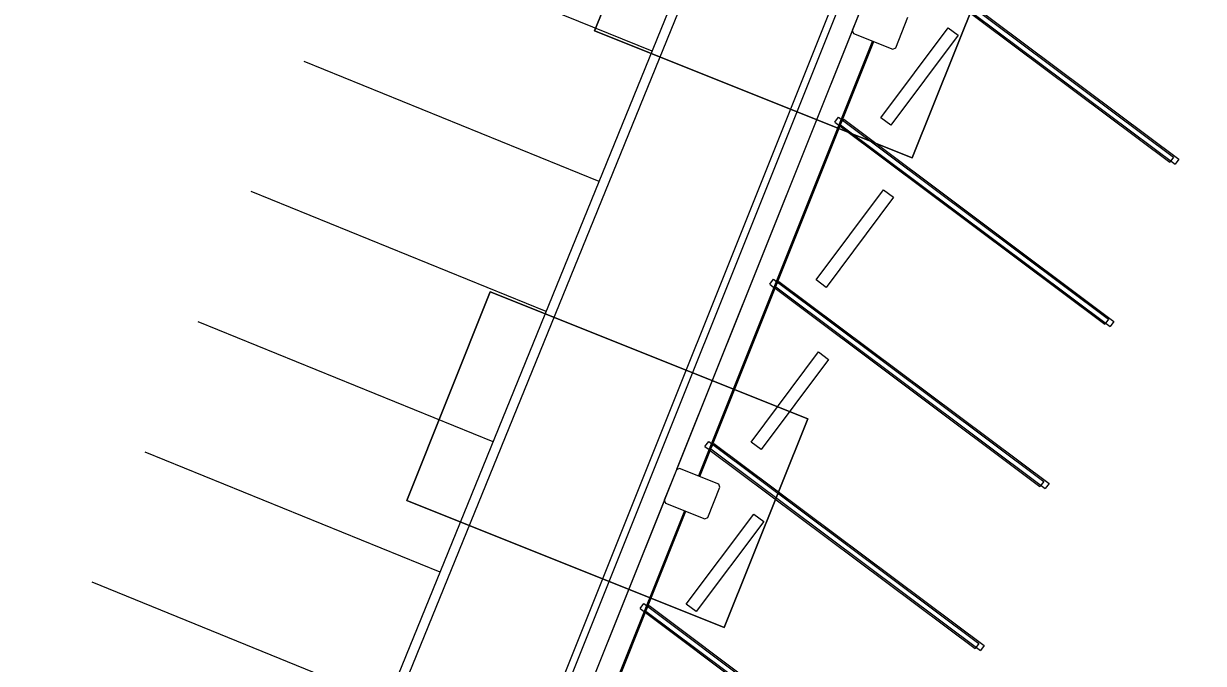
# Model space of a CAD drawing. Extents: x 468143 to 491361, y 1438528 to 1468730.
# Drawn here: x 488219.5 to 488282.4, y 1467289.5 to 1467323.7 of the extents above; entities that cross this region are included whole.
import ezdxf

# ---------------------------------------------------------------- set-up
doc = ezdxf.new("R2010")
doc.units = 0
doc.layers.add('Xreference_dp', color=7, linetype='Continuous')

msp = doc.modelspace()

# ---------------------------------------------------------------- linework, layer by layer
at = {"layer": 'Xreference_dp'}
for p, q in [((488272.679, 1467349.765), (488247.928, 1467287.898)), ((488248.276, 1467287.758), (488273.027, 1467349.625)), ((488254.429, 1467334.443), (488249.971, 1467323.301)), ((488249.971, 1467323.301), (488254.429, 1467334.443)), ((488253.04, 1467322.207), (488237.293, 1467328.612)), ((488266.649, 1467327.182), (488280.847, 1467316.559)), ((488266.719, 1467327.231), (488281.13, 1467316.448)), ((488266.916, 1467316.522), (488271.373, 1467327.664)), ((488271.373, 1467327.664), (488266.916, 1467316.522)), ((488266.521, 1467326.861), (488280.647, 1467316.292)), ((488266.552, 1467326.939), (488280.93, 1467316.181)), ((488264.363, 1467324.948), (488263.713, 1467323.324)), ((488266.034, 1467322.395), (488266.684, 1467324.02)), ((488265.241, 1467318.66), (488268.836, 1467323.464)), ((488268.836, 1467323.464), (488269.37, 1467323.065)), ((488249.971, 1467323.301), (488266.916, 1467316.522)), ((488266.916, 1467316.522), (488249.971, 1467323.301)), ((488263.717, 1467323.327), (488254.339, 1467299.883)), ((488264.793, 1467322.762), (488255.507, 1467299.551)), ((488255.584, 1467299.52), (488264.87, 1467322.731)), ((488263.713, 1467323.324), (488263.783, 1467323.161)), ((488263.783, 1467323.161), (488265.872, 1467322.325)), ((488269.37, 1467323.065), (488265.775, 1467318.261)), ((488265.872, 1467322.325), (488266.034, 1467322.395)), ((488250.214, 1467315.26), (488234.467, 1467321.665)), ((488262.775, 1467318.424), (488262.975, 1467318.691)), ((488262.775, 1467318.424), (488262.994, 1467318.26)), ((488262.975, 1467318.691), (488263.122, 1467318.58)), ((488263.155, 1467318.442), (488263.258, 1467318.58)), ((488263.188, 1467318.531), (488277.386, 1467307.908)), ((488263.258, 1467318.58), (488277.669, 1467307.797)), ((488265.775, 1467318.261), (488265.241, 1467318.66)), ((488263.06, 1467318.211), (488277.186, 1467307.641)), ((488263.091, 1467318.288), (488277.469, 1467307.53)), ((488280.847, 1467316.559), (488280.647, 1467316.292)), ((488281.13, 1467316.448), (488280.93, 1467316.181)), ((488247.388, 1467308.313), (488231.641, 1467314.718)), ((488261.78, 1467310.009), (488265.375, 1467314.813)), ((488265.375, 1467314.813), (488265.909, 1467314.414)), ((488265.909, 1467314.414), (488262.314, 1467309.61)), ((488259.314, 1467309.773), (488259.514, 1467310.04)), ((488259.314, 1467309.773), (488259.536, 1467309.607)), ((488259.514, 1467310.04), (488259.664, 1467309.927)), ((488259.596, 1467309.562), (488273.725, 1467298.99)), ((488259.627, 1467309.64), (488274.008, 1467298.88)), ((488259.694, 1467309.791), (488259.797, 1467309.929)), ((488259.724, 1467309.883), (488273.925, 1467299.257)), ((488259.797, 1467309.929), (488274.208, 1467299.146)), ((488262.314, 1467309.61), (488261.78, 1467310.009)), ((488244.4, 1467309.374), (488239.943, 1467298.233)), ((488239.943, 1467298.233), (488244.4, 1467309.374)), ((488261.344, 1467302.596), (488244.4, 1467309.374)), ((488244.4, 1467309.374), (488261.344, 1467302.596)), ((488244.562, 1467301.365), (488228.816, 1467307.77)), ((488277.386, 1467307.908), (488277.186, 1467307.641)), ((488277.669, 1467307.797), (488277.469, 1467307.53)), ((488258.319, 1467301.358), (488261.914, 1467306.163)), ((488262.448, 1467305.763), (488258.853, 1467300.959)), ((488261.914, 1467306.163), (488262.448, 1467305.763)), ((488256.887, 1467291.454), (488261.344, 1467302.596)), ((488261.344, 1467302.596), (488256.887, 1467291.454)), ((488255.853, 1467301.122), (488256.053, 1467301.389)), ((488256.053, 1467301.389), (488256.2, 1467301.279)), ((488258.853, 1467300.959), (488258.319, 1467301.358)), ((488241.737, 1467294.418), (488225.99, 1467300.823)), ((488255.853, 1467301.122), (488256.072, 1467300.959)), ((488256.139, 1467300.909), (488270.264, 1467290.34)), ((488256.17, 1467300.987), (488270.548, 1467290.229)), ((488256.233, 1467301.14), (488256.336, 1467301.278)), ((488256.267, 1467301.229), (488270.464, 1467290.606)), ((488256.336, 1467301.278), (488270.747, 1467290.496)), ((488254.334, 1467299.88), (488253.684, 1467298.255)), ((488254.497, 1467299.95), (488254.334, 1467299.88)), ((488256.586, 1467299.114), (488254.497, 1467299.95)), ((488256.005, 1467297.327), (488256.655, 1467298.952)), ((488256.655, 1467298.952), (488256.586, 1467299.114)), ((488273.925, 1467299.257), (488273.725, 1467298.99)), ((488274.208, 1467299.146), (488274.008, 1467298.88)), ((488239.943, 1467298.233), (488256.887, 1467291.454)), ((488256.887, 1467291.454), (488239.943, 1467298.233)), ((488253.689, 1467298.258), (488244.31, 1467274.815)), ((488253.684, 1467298.255), (488253.754, 1467298.093)), ((488254.764, 1467297.694), (488245.478, 1467274.482)), ((488245.555, 1467274.451), (488254.841, 1467297.663)), ((488253.754, 1467298.093), (488255.843, 1467297.257)), ((488254.859, 1467292.708), (488258.453, 1467297.512)), ((488258.987, 1467297.112), (488255.392, 1467292.308)), ((488255.843, 1467297.257), (488256.005, 1467297.327)), ((488258.453, 1467297.512), (488258.987, 1467297.112)), ((488238.911, 1467287.471), (488223.164, 1467293.876)), ((488252.392, 1467292.471), (488252.592, 1467292.738)), ((488252.592, 1467292.738), (488252.74, 1467292.628)), ((488252.772, 1467292.489), (488252.875, 1467292.627)), ((488252.806, 1467292.578), (488267.003, 1467281.956)), ((488252.875, 1467292.627), (488267.286, 1467281.845)), ((488255.392, 1467292.308), (488254.859, 1467292.708)), ((488252.392, 1467292.471), (488252.612, 1467292.307)), ((488252.678, 1467292.258), (488266.804, 1467281.689)), ((488252.709, 1467292.336), (488267.087, 1467281.578)), ((488270.464, 1467290.606), (488270.264, 1467290.34)), ((488270.747, 1467290.496), (488270.548, 1467290.229))]:
    msp.add_line(p, q, dxfattribs=at)
msp.add_lwpolyline([(488175.268, 1467102.238), (488809.482, 1466848.513), (488820.718, 1466876.599), (488922.306, 1466835.957), (489050.918, 1467157.435), (488315.116, 1467451.802)], close=True, dxfattribs=at)
for points in [[(488265.942, 1467398.36), (488281.95, 1467391.955), (488199.581, 1467189.581)], [(488265.303, 1467398.077), (488281.297, 1467391.677), (488199.306, 1467190.231)]]:
    msp.add_lwpolyline(points, dxfattribs=at)

doc.saveas('drawing.dxf')
